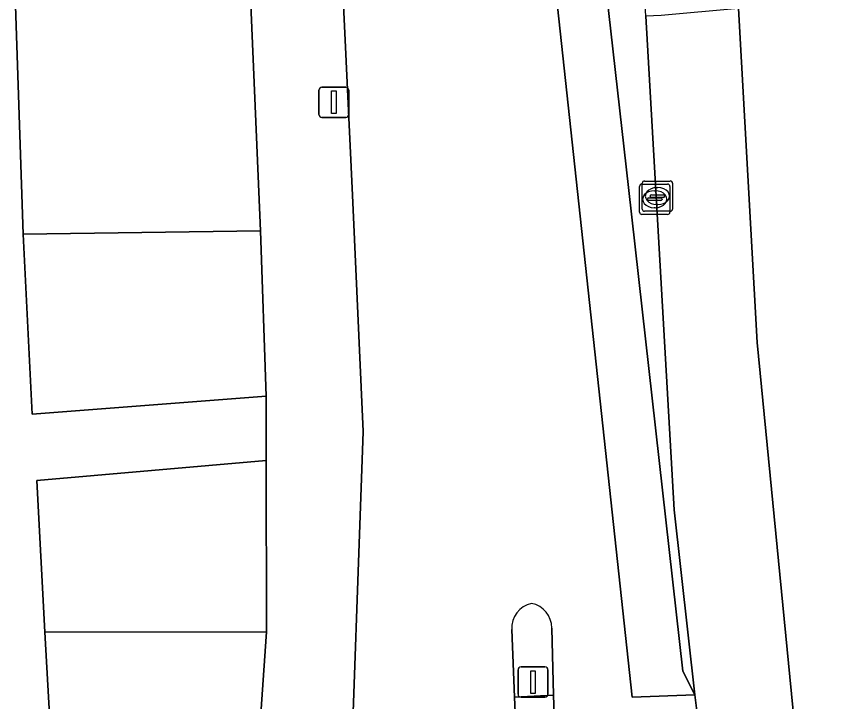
# Model space of a CAD drawing. Extents: x 161084 to 161928, y 385354 to 386522.
# Drawn here: x 161611.48 to 161638.98, y 385773.19 to 385795.83 of the extents above; entities that cross this region are included whole.
import ezdxf

# ---------------------------------------------------------------- set-up
doc = ezdxf.new("R2010")
doc.units = 0
for name, color, linetype in [('IMGEO_Berm_groen', 7, 'Continuous'), ('IMGEO_Kolk', 7, 'Continuous'), ('IMGEO_Lichtmast', 7, 'Continuous'), ('IMGEO_Rijbaan_lokaal_gesloten', 7, 'Continuous'), ('IMGEO_Verkeerseiland_open', 7, 'Continuous'), ('IMGEO_Voetpad_open', 7, 'Continuous')]:
    doc.layers.add(name, color=color, linetype=linetype)

msp = doc.modelspace()

# ---------------------------------------------------------------- linework, layer by layer
at = {"layer": 'IMGEO_Berm_groen'}
for points in [[(161611.32, 385799.81), (161611.687, 385788.641), (161619.54, 385788.745), (161619.1, 385799.076)], [(161737.873, 385779.587), (161644.459, 385795.399), (161640.313, 385796.088), (161635.344, 385796.097), (161635.96, 385785.049), (161637.145, 385772.987), (161637.609, 385768.939), (161637.75, 385767.736)], [(161619.221, 385767.994), (161619.741, 385775.491), (161612.402, 385775.474), (161612.848, 385767.683)]]:
    msp.add_lwpolyline(points, dxfattribs=at)
for points in [[(161619.54, 385788.745), (161611.687, 385788.641), (161611.991, 385782.689), (161619.727, 385783.276)], [(161619.727, 385781.155), (161612.145, 385780.488), (161612.402, 385775.474), (161619.741, 385775.491)]]:
    msp.add_lwpolyline(points, close=True, dxfattribs=at)
at = {"layer": 'IMGEO_Kolk'}
for p, q in [((161632.149, 385790.29), (161633.001, 385790.29)), ((161632.162, 385789.468), (161632.162, 385790.32)), ((161632.237, 385790.394), (161633.089, 385790.394)), ((161633.163, 385790.32), (161633.163, 385789.468)), ((161632.074, 385789.364), (161632.074, 385790.216)), ((161632.562, 385790.07), (161632.587, 385790.07)), ((161632.65, 385790.174), (161632.675, 385790.174)), ((161633.075, 385790.216), (161633.075, 385789.364)), ((161632.333, 385789.784), (161632.333, 385789.796)), ((161632.771, 385789.747), (161632.373, 385789.747)), ((161632.376, 385789.833), (161632.774, 385789.833)), ((161632.421, 385789.888), (161632.421, 385789.9)), ((161632.859, 385789.851), (161632.461, 385789.851)), ((161632.464, 385789.937), (161632.862, 385789.937)), ((161632.817, 385789.796), (161632.817, 385789.784)), ((161632.905, 385789.9), (161632.905, 385789.888)), ((161632.585, 385789.51), (161632.56, 385789.51)), ((161632.673, 385789.614), (161632.648, 385789.614)), ((161633.001, 385789.29), (161632.149, 385789.29)), ((161633.089, 385789.394), (161632.237, 385789.394))]:
    msp.add_line(p, q, dxfattribs=at)
for points in [[(161632.149, 385790.29), (161633.001, 385790.29)], [(161632.162, 385789.468), (161632.162, 385790.32)], [(161632.237, 385790.394), (161633.089, 385790.394)], [(161633.163, 385790.32), (161633.163, 385789.468)], [(161632.074, 385789.364), (161632.074, 385790.216)], [(161633.075, 385790.216), (161633.075, 385789.364)], [(161633.001, 385789.29), (161632.149, 385789.29)], [(161633.089, 385789.394), (161632.237, 385789.394)]]:
    msp.add_lwpolyline(points, dxfattribs=at)
for centre, radius, start, end in [((161632.151, 385790.214), 0.0765, 91.552, 178.448), ((161632.151, 385790.214), 0.0765, 91.552, 178.448), ((161632.239, 385790.318), 0.0765, 91.552, 178.448), ((161632.239, 385790.318), 0.0765, 91.552, 178.448), ((161632.999, 385790.214), 0.0765, 1.552, 88.448), ((161632.999, 385790.214), 0.0765, 1.552, 88.448), ((161633.087, 385790.318), 0.0765, 1.552, 88.448), ((161633.087, 385790.318), 0.0765, 1.552, 88.448), ((161632.373, 385789.793), 0.0403, 85.8775, 175.7526), ((161632.37, 385789.783), 0.0366, 178.938, 274.7102), ((161632.461, 385789.897), 0.0403, 85.8775, 175.7526), ((161632.458, 385789.887), 0.0366, 178.938, 274.7102), ((161632.774, 385789.79), 0.043, 264.8664, 352.4533), ((161632.778, 385789.795), 0.0386, 1.7309, 96.639), ((161632.862, 385789.894), 0.043, 264.8664, 352.4533), ((161632.866, 385789.899), 0.0386, 1.7309, 96.639), ((161632.239, 385789.47), 0.0765, 181.552, 268.448), ((161632.239, 385789.47), 0.0765, 181.552, 268.448), ((161633.087, 385789.47), 0.0765, 271.552, 358.448), ((161633.087, 385789.47), 0.0765, 271.552, 358.448), ((161632.151, 385789.366), 0.0765, 181.552, 268.448), ((161632.151, 385789.366), 0.0765, 181.552, 268.448), ((161632.999, 385789.366), 0.0765, 271.552, 358.448), ((161632.999, 385789.366), 0.0765, 271.552, 358.448)]:
    msp.add_arc(centre, radius, start, end, dxfattribs=at)
for centre, major_axis, ratio, start_param, end_param in [((161632.561, 385789.79), (-0.387, 0.002), 0.722429, 4.712389, 7.853982), ((161632.649, 385789.894), (-0.387, 0.002), 0.722429, 4.712389, 7.853982), ((161632.586, 385789.79), (-0.39, 0.002), 0.717154, 1.570796, 4.712389), ((161632.674, 385789.894), (-0.39, 0.002), 0.717154, 1.570796, 4.712389)]:
    msp.add_ellipse(centre, major_axis=major_axis, ratio=ratio, start_param=start_param, end_param=end_param, dxfattribs=at)
at = {"layer": 'IMGEO_Lichtmast'}
for p, q in [((161621.469, 385792.596), (161621.469, 385793.396)), ((161621.469, 385793.396), (161621.469, 385792.596)), ((161621.569, 385793.496), (161622.359, 385793.496)), ((161622.359, 385793.496), (161621.569, 385793.496)), ((161622.459, 385793.396), (161622.459, 385792.596)), ((161622.459, 385792.596), (161622.459, 385793.396)), ((161622.359, 385792.496), (161621.569, 385792.496)), ((161621.569, 385792.496), (161622.359, 385792.496)), ((161628.153, 385774.325), (161628.943, 385774.325)), ((161628.943, 385774.325), (161628.153, 385774.325)), ((161628.053, 385773.425), (161628.053, 385774.225)), ((161628.053, 385774.225), (161628.053, 385773.425)), ((161629.043, 385774.225), (161629.043, 385773.425)), ((161629.043, 385773.425), (161629.043, 385774.225)), ((161628.943, 385773.325), (161628.153, 385773.325)), ((161628.153, 385773.325), (161628.943, 385773.325))]:
    msp.add_line(p, q, dxfattribs=at)
for points in [[(161621.889, 385793.371), (161622.039, 385793.371), (161622.039, 385792.621), (161621.889, 385792.621), (161621.889, 385793.371)], [(161628.473, 385774.2), (161628.623, 385774.2), (161628.623, 385773.45), (161628.473, 385773.45), (161628.473, 385774.2)]]:
    msp.add_lwpolyline(points, dxfattribs=at)
for centre, start, end in [((161621.569, 385793.396), 90, 180), ((161621.569, 385793.396), 90, 180), ((161622.359, 385793.396), 0, 90), ((161622.359, 385793.396), 360, 90), ((161621.569, 385792.596), 180, 270), ((161621.569, 385792.596), 180, 270), ((161622.359, 385792.596), 270, 0), ((161622.359, 385792.596), 270, 0), ((161628.153, 385774.225), 90, 180), ((161628.153, 385774.225), 90, 180), ((161628.943, 385774.225), 0, 90), ((161628.943, 385774.225), 360, 90), ((161628.153, 385773.425), 180, 270), ((161628.153, 385773.425), 180, 270), ((161628.943, 385773.425), 270, 0), ((161628.943, 385773.425), 270, 0)]:
    msp.add_arc(centre, 0.1, start, end, dxfattribs=at)
at = {"layer": 'IMGEO_Rijbaan_lokaal_gesloten'}
for points in [[(161609.755, 386116.483), (161609.888, 386111.583), (161615.421, 386003.25), (161621.471, 385885.633), (161624.888, 385819.708), (161623.138, 385819.708), (161623.088, 385821.908), (161620.977, 385821.892), (161621.139, 385818.466), (161622.2, 385799.696), (161622.239, 385797.159), (161622.584, 385789.922), (161622.936, 385782.114), (161622.454, 385768.815), (161628.111, 385769.278), (161627.933, 385773.325), (161627.846, 385775.559)], [(161629.169, 385775.611), (161629.224, 385773.391), (161629.375, 385769.365), (161634.397, 385769.669), (161633.995, 385772.614), (161633.899, 385773.407), (161631.831, 385773.325), (161628.656, 385802.704), (161628.006, 385808.738), (161625.952, 385848.838), (161624.789, 385870.438), (161618.273, 385997.454)]]:
    msp.add_lwpolyline(points, dxfattribs=at)
for points in [[(161623.939, 385920.504), (161621.416, 385967.055), (161621.139, 385974.738), (161619.82, 385997.552), (161618.273, 385997.454), (161624.789, 385870.438), (161625.952, 385848.838), (161628.006, 385808.738), (161628.656, 385802.704), (161631.831, 385773.325), (161633.899, 385773.407), (161633.506, 385774.183), (161631.706, 385790.183), (161629.447, 385810.188), (161627.419, 385848.962), (161626.423, 385870.671)], [(161632.284, 385795.843), (161631.877, 385802.849), (161631.518, 385810.27), (161629.447, 385810.188), (161631.706, 385790.183), (161633.506, 385774.183), (161633.899, 385773.407), (161633.221, 385779.521)]]:
    msp.add_lwpolyline(points, close=True, dxfattribs=at)
for centre, radius, start, end in [((161628.671, 385775.617), 0.827, 101.9568, 183.9869), ((161628.346, 385775.618), 0.823, 359.5328, 79.2296)]:
    msp.add_arc(centre, radius, start, end, dxfattribs=at)
at = {"layer": 'IMGEO_Verkeerseiland_open'}
msp.add_lwpolyline([(161627.846, 385775.559), (161627.933, 385773.325), (161629.224, 385773.391), (161629.169, 385775.611)], dxfattribs=at)
for centre, radius, start, end in [((161628.671, 385775.617), 0.827, 101.9568, 183.9869), ((161628.346, 385775.618), 0.823, 359.5328, 79.2296)]:
    msp.add_arc(centre, radius, start, end, dxfattribs=at)
at = {"layer": 'IMGEO_Voetpad_open'}
for points in [[(161612.848, 385767.683), (161612.402, 385775.474), (161612.145, 385780.488), (161619.727, 385781.155), (161619.727, 385783.276), (161611.991, 385782.689), (161611.687, 385788.641), (161611.32, 385799.81)], [(161622.584, 385789.922), (161622.239, 385797.159), (161622.2, 385799.696)], [(161619.1, 385799.076), (161619.54, 385788.745), (161619.727, 385783.276), (161619.727, 385781.155), (161619.741, 385775.491), (161619.221, 385767.994), (161619.331, 385763.603), (161619.77, 385763.843), (161620.185, 385764.122), (161620.574, 385764.436), (161620.933, 385764.785), (161621.259, 385765.163), (161621.551, 385765.57), (161621.805, 385766), (161622.019, 385766.452), (161622.192, 385766.921), (161622.323, 385767.404), (161622.41, 385767.897), (161622.453, 385768.395), (161622.454, 385768.815), (161622.936, 385782.114), (161622.584, 385789.922)], [(161637.75, 385767.736), (161637.609, 385768.939), (161637.145, 385772.987), (161635.96, 385785.049), (161635.344, 385796.097), (161632.783, 385795.869), (161632.284, 385795.843), (161633.221, 385779.521), (161633.899, 385773.407), (161633.995, 385772.614), (161634.397, 385769.669), (161634.656, 385767.775), (161634.916, 385765.345)]]:
    msp.add_lwpolyline(points, dxfattribs=at)
msp.add_lwpolyline([(161629.375, 385769.365), (161629.224, 385773.391), (161627.933, 385773.325), (161628.111, 385769.278)], close=True, dxfattribs=at)

doc.saveas('drawing.dxf')
